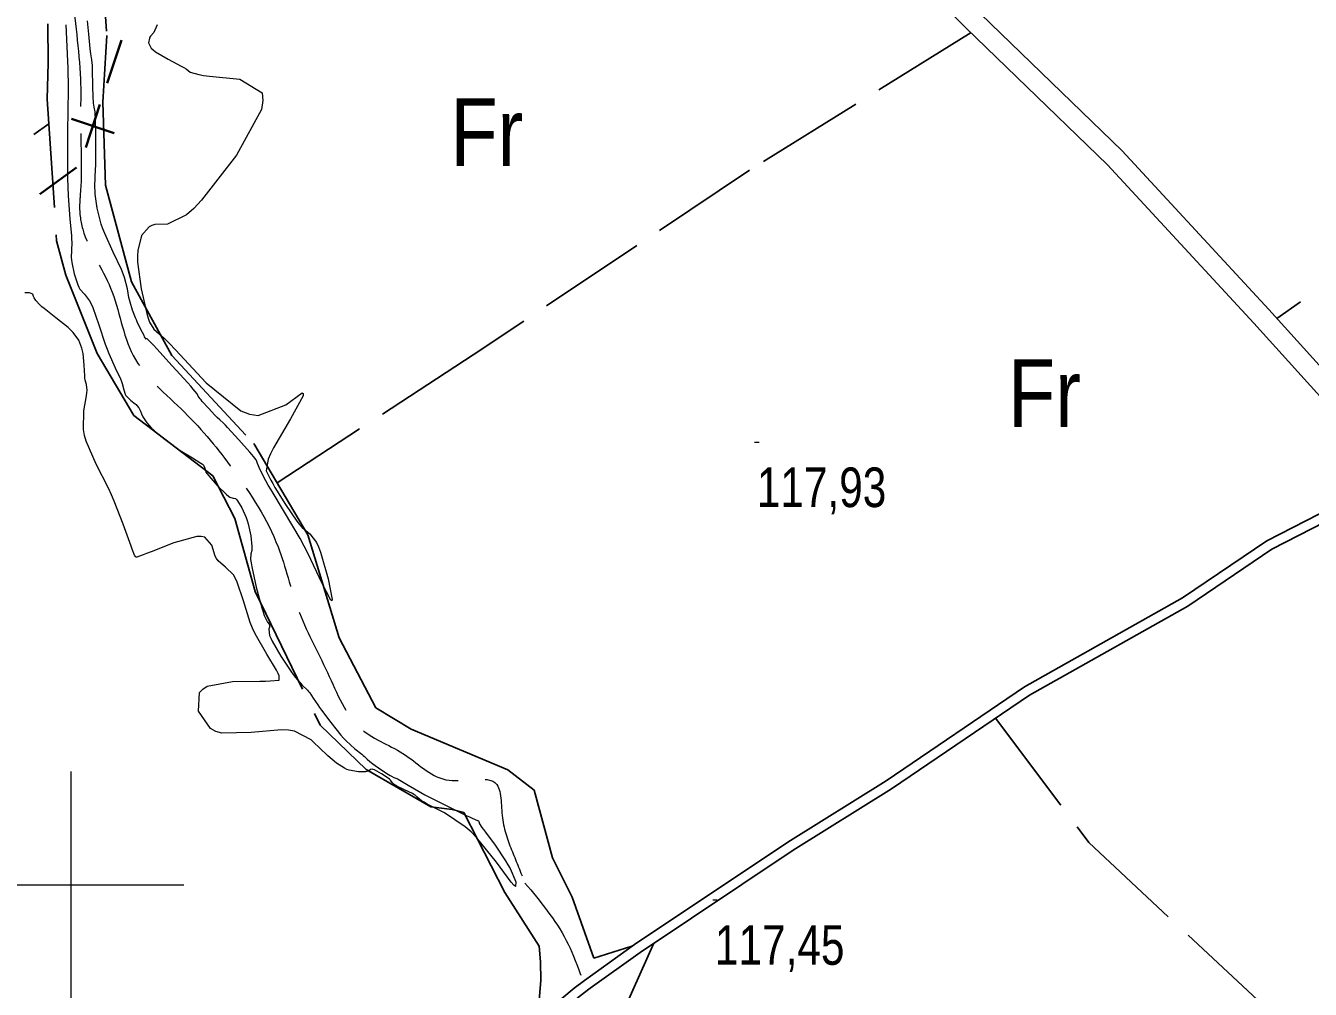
# Model space of a CAD drawing. Extents: x 483855 to 488461, y 4388206 to 4391419.
# Drawn here: x 486490 to 486774, y 4389476.9 to 4389689.8 of the extents above; entities that cross this region are included whole.
import ezdxf
from ezdxf.enums import TextEntityAlignment as Align

# ---------------------------------------------------------------- set-up
doc = ezdxf.new("R2010")
doc.units = 0
doc.header["$LTSCALE"] = 4
doc.linetypes.add('LONG_DASHED', pattern=[7.5, 6, -1.5])
for name, color, linetype, lineweight in [('1', 7, 'Continuous', 13), ('15', 7, 'LONG_DASHED', 13), ('25', 7, 'LONG_DASHED', 25), ('34', 7, 'Continuous', 35), ('36', 7, 'Continuous', 25), ('38', 7, 'Continuous', 25), ('7', 7, 'Continuous', 13), ('9', 7, 'Continuous', 13)]:
    doc.layers.add(name, color=color, linetype=linetype, lineweight=lineweight)
doc.layers.add('31', color=7, linetype='Continuous')

msp = doc.modelspace()

# ---------------------------------------------------------------- linework, layer by layer
at = {"layer": '1'}
for p, q in [((486500, 4389525), (486500, 4389475)), ((486475, 4389500), (486525, 4389500))]:
    msp.add_line(p, q, dxfattribs=at)
at = {"layer": '15'}
for points in [[(486492.68, 4389960.44), (486491.95, 4389948.36), (486491.53, 4389930.05), (486491.32, 4389921.58), (486491.04, 4389911.75), (486494.3, 4389888.5), (486502.5, 4389873.13), (486507.25, 4389860.99), (486507.49, 4389847.04), (486507.43, 4389840.29), (486506.92, 4389834.21), (486508.29, 4389820.18), (486511.17, 4389801.36), (486511.49, 4389786.96), (486511.82, 4389771.21), (486511.77, 4389754.33), (486510.14, 4389741.8), (486504.02, 4389727.16), (486501.64, 4389714.03), (486500.54, 4389697.67), (486502.15, 4389678.02), (486502.16, 4389668.5), (486502.11, 4389652.44), (486501.97, 4389650.72), (486502.65, 4389644.87), (486508.82, 4389631.83), (486513.8, 4389616.98), (486525.15, 4389604.4), (486535.89, 4389591.74), (486545.82, 4389574.65), (486550.2, 4389561), (486556.75, 4389546.91), (486564.34, 4389534.32), (486574.03, 4389528.64), (486583.64, 4389523.1), (486593.92, 4389522.44), (486595.43, 4389514.79), (486597.62, 4389507.3), (486600.4, 4389500.4)], [(486600.4, 4389500.4), (486609.53, 4389487.73), (486615.3, 4389473.18), (486624.1, 4389453.89), (486627.18, 4389436.63), (486631.67, 4389416.03), (486632.08, 4389397.56), (486631.95, 4389372.35), (486630.17, 4389353.19), (486626.74, 4389333.85), (486620.21, 4389319.31), (486618.97, 4389312.22), (486616.63, 4389302.9), (486615.3, 4389298.13), (486616.17, 4389293.83), (486619.18, 4389291.58), (486621.18, 4389290.55), (486622.68, 4389290.51), (486634.2, 4389286.38), (486638.07, 4389284.93), (486643.81, 4389278.03), (486647.56, 4389269.23), (486650.39, 4389259.78), (486653.99, 4389251.13), (486656.86, 4389240.47), (486657.77, 4389237.9), (486661.83, 4389229.76), (486671.61, 4389219.08), (486678.78, 4389212.29), (486683.98, 4389207.43), (486692.61, 4389198.65), (486703.14, 4389188.17), (486710.21, 4389183.18), (486715.1, 4389178.1), (486721.79, 4389169.75), (486729.66, 4389154.99), (486739.9, 4389124.93), (486746.35, 4389104.88), (486753.6, 4389089.16), (486760.79, 4389077.19), (486767, 4389065.18), (486770.68, 4389053.83), (486770.87, 4389043.77), (486770.89, 4389027.41), (486771.77, 4389015.38), (486774.63, 4389004.13), (486780.27, 4388993.03), (486790.86, 4388976.17), (486799.95, 4388962.27), (486807.15, 4388950.98), (486807.71, 4388946.54), (486807.28, 4388935.75), (486805.22, 4388922.9), (486805.98, 4388914.7), (486807.94, 4388900.77), (486816.17, 4388882.69), (486824.04, 4388864.93), (486829.16, 4388851.22), (486832.74, 4388836.04), (486834.17, 4388830.45), (486834.92, 4388824.88), (486836.06, 4388816.9), (486838.49, 4388803.4), (486845.1, 4388783.65), (486849.03, 4388767.64), (486849.62, 4388755.09)]]:
    msp.add_spline(points, degree=3, dxfattribs=at)
at = {"layer": '25'}
for points in [[(486497.71, 4389931.68), (486497.94, 4389909.51), (486508.42, 4389877.57), (486513.1, 4389859.2), (486514.85, 4389845.55), (486514.71, 4389840.15), (486514.13, 4389826.5), (486514.3, 4389815.77), (486517.05, 4389784.57), (486517.31, 4389761.99), (486517.12, 4389740.98), (486512.05, 4389723.2), (486506.21, 4389712.54), (486507.98, 4389687.63), (486507.1, 4389672.93), (486507.66, 4389654.55), (486513.4, 4389633.26), (486522.35, 4389616.92), (486540.46, 4389597.52), (486552.42, 4389577.36), (486559.36, 4389554.57)], [(487067.88, 4389846.57), (486994.66, 4389792.19), (486874.88, 4389707.53), (486820.98, 4389663.25), (486766.63, 4389625.09)], [(486494.92, 4389690.24), (486495.01, 4389681.61), (486494.8, 4389673.58), (486496.88, 4389642.31), (486498.92, 4389634.73), (486505.85, 4389617.42), (486513.97, 4389603.7), (486531.39, 4389590.38), (486536.29, 4389580.94), (486540.74, 4389564.81), (486555.11, 4389535.28), (486565.33, 4389525.47), (486579.6, 4389517.24), (486584.32, 4389516.65), (486586.88, 4389515.98), (486595.98, 4389498.29), (486603.58, 4389486.45), (486603.81, 4389483), (486603.89, 4389478.95), (486603.38, 4389472.65)], [(486699.01, 4389688.29), (486650.07, 4389657.89), (486588.98, 4389617.1), (486545.62, 4389588.83)], [(486324.69, 4389534.58), (486417.78, 4389614.65), (486495.16, 4389668.11)], [(486624.03, 4389486.41), (486615.66, 4389483.82), (486610.83, 4389497.3), (486606.48, 4389505.97), (486602.45, 4389520.93), (486596.64, 4389525.43), (486575.26, 4389534.4), (486567.43, 4389539.1), (486559.36, 4389554.57)], [(486704.45, 4389536.79), (486725.04, 4389509.32), (486766.5, 4389470.65), (486800.91, 4389432.23), (486842.58, 4389459.51), (486870.1, 4389476.12), (486894.57, 4389488.29)], [(486740.49, 4389136.17), (486732.86, 4389159.78), (486728.56, 4389170.47), (486719.43, 4389185.79), (486704.72, 4389197.06), (486679.97, 4389220.29), (486668.09, 4389233.58), (486662.62, 4389242.5), (486654.73, 4389273.54), (486647.4, 4389291.82), (486638.36, 4389296.25), (486627.83, 4389298.03), (486624.41, 4389302.1), (486624.83, 4389309.66), (486631.48, 4389337.33), (486639.15, 4389363.84), (486639.31, 4389386.87), (486638.43, 4389405.12), (486634.47, 4389425.56), (486632.21, 4389451.35), (486622.73, 4389473.28), (486628.89, 4389487.09)]]:
    msp.add_lwpolyline(points, dxfattribs=at)
at = {"layer": '34'}
for p, q in [((486508.04, 4389677.12), (486511.2, 4389686.61)), ((486503.3, 4389662.89), (486506.46, 4389672.38)), ((486509.62, 4389666.05), (486500.13, 4389669.21)), ((486493.16, 4389652.62), (486501.27, 4389658.47))]:
    msp.add_line(p, q, dxfattribs=at)
at = {"layer": '36'}
for points in [[(486573.3, 4389818.73), (486664.59, 4389729.76), (486701.09, 4389692.46), (486732.39, 4389662.19), (486764.81, 4389627.09), (486793.34, 4389595.58), (486828.71, 4389556.83), (486860.49, 4389521.58), (486879.69, 4389504.55), (486889.19, 4389496.62), (486900.68, 4389489.84), (486913.43, 4389477.11), (486933.6, 4389456.96), (486953.64, 4389433.43), (486986.75, 4389395.23)], [(486570.03, 4389815.48), (486697.95, 4389689.3), (486729.21, 4389659.07), (486761.53, 4389624.08), (486790.05, 4389592.58), (486825.42, 4389553.84), (486857.35, 4389518.41), (486876.78, 4389501.18), (486886.62, 4389492.97), (486897.93, 4389486.3), (486910.28, 4389473.96), (486930.33, 4389453.93), (486950.27, 4389430.53), (486983.41, 4389392.29)]]:
    msp.add_lwpolyline(points, dxfattribs=at)
at = {"layer": '38'}
for points in [[(486578.76, 4389457.48), (486603.48, 4389470.14), (486608.56, 4389474.89), (486611.25, 4389477.14), (486613.54, 4389478.88), (486624.62, 4389486.84), (486658.52, 4389509.44), (486680.26, 4389522.97), (486710.81, 4389543.71), (486745.77, 4389563.43), (486764.4, 4389576), (486784.49, 4389586.29), (486786.08, 4389589.25), (486789.99, 4389592.65)], [(486580.53, 4389454.68), (486604.78, 4389468.42), (486609.99, 4389473.27), (486612.59, 4389475.46), (486614.81, 4389477.15), (486625.85, 4389485.07), (486659.69, 4389507.63), (486681.44, 4389521.17), (486711.95, 4389541.88), (486746.9, 4389561.6), (486765.5, 4389574.14), (486786.08, 4389584.68), (486787.8, 4389587.9), (486791.46, 4389591.04)]]:
    msp.add_lwpolyline(points, dxfattribs=at)
at = {"layer": '7'}
for p, q in [((486651.15, 4389597.83), (486652.15, 4389597.83)), ((486641.9, 4389496.7), (486642.9, 4389496.7))]:
    msp.add_line(p, q, dxfattribs=at)
at = {"layer": '9'}
for points in [[(486525.86, 4389610.88), (486522.44, 4389614.67), (486519.01, 4389618.44), (486518.34, 4389619.15), (486517.8, 4389619.73), (486516.86, 4389620.63), (486516.75, 4389620.62), (486516.72, 4389620.61), (486516.7, 4389620.6), (486516.64, 4389620.58), (486516.45, 4389620.88), (486516.33, 4389621.09), (486516.2, 4389621.34), (486515.51, 4389622.7), (486514.71, 4389624.38), (486514.51, 4389624.85), (486514.31, 4389625.31), (486513.65, 4389626.99), (486513.11, 4389628.73), (486512.99, 4389629.23), (486512.87, 4389629.75), (486512.54, 4389631.71), (486511.89, 4389634.18), (486511.58, 4389635.02), (486511.21, 4389635.93), (486509.39, 4389639.78), (486507.51, 4389643.88), (486507.1, 4389644.94), (486506.74, 4389645.98), (486505.85, 4389649.48), (486505.43, 4389652.57), (486505.37, 4389653.35), (486505.33, 4389654.09), (486505.38, 4389656.51), (486505.53, 4389659.23), (486505.55, 4389660.16), (486505.56, 4389661.17), (486505.54, 4389665.48), (486505.45, 4389669.38), (486505.41, 4389670.15), (486505.38, 4389670.77), (486505.21, 4389671.85), (486505.05, 4389672.7), (486505.01, 4389673.18), (486504.98, 4389673.76), (486504.9, 4389676.74), (486504.84, 4389679.82), (486504.81, 4389680.47), (486504.78, 4389681.03), (486504.66, 4389682.3), (486504.47, 4389683.59), (486504.4, 4389684.15), (486504.32, 4389684.8), (486503.99, 4389687.92), (486503.68, 4389690.92)], [(486498.92, 4389689.98), (486499.25, 4389682), (486499.32, 4389680.47), (486499.37, 4389679.24), (486499.44, 4389677.28), (486499.41, 4389675.35), (486499.39, 4389674.14), (486499.37, 4389672.64), (486499.28, 4389664.8), (486499.29, 4389656.14), (486499.33, 4389654.13), (486499.4, 4389652.29), (486499.79, 4389647.05), (486500.15, 4389643.47), (486500.2, 4389642.68), (486500.23, 4389641.97), (486500.15, 4389640.16), (486500.11, 4389638.62), (486500.17, 4389638.08), (486500.25, 4389637.49), (486500.77, 4389634.99), (486501.55, 4389632.59), (486501.79, 4389632.08), (486502.04, 4389631.62), (486503.04, 4389630.52), (486504.17, 4389629.06), (486504.51, 4389628.38), (486504.86, 4389627.58), (486506.22, 4389623.72), (486507.64, 4389619.44), (486508.03, 4389618.38), (486508.42, 4389617.38), (486509.83, 4389614.22), (486510.97, 4389611.78), (486511.2, 4389611.22), (486511.39, 4389610.73), (486511.75, 4389609.38), (486512.05, 4389608.41), (486512.2, 4389608.15), (486512.38, 4389607.9), (486513.3, 4389607.03), (486514.24, 4389606.28), (486514.44, 4389606.09), (486514.61, 4389605.92), (486515.02, 4389605.4), (486515.26, 4389604.92), (486515.33, 4389604.78), (486515.39, 4389604.64), (486515.62, 4389604.08), (486515.94, 4389603.41), (486516.07, 4389603.2), (486516.21, 4389602.97), (486516.83, 4389602.07), (486517.88, 4389600.91), (486518.29, 4389600.52), (486518.75, 4389600.12)], [(486519.09, 4389690), (486518.34, 4389688.31), (486517.65, 4389687.54), (486517.51, 4389687.3), (486517.4, 4389687.05)], [(486517.4, 4389687.05), (486517.16, 4389686.06), (486517.78, 4389684.87), (486518.2, 4389684.48), (486518.73, 4389684.08), (486521.54, 4389682.43), (486524.43, 4389680.9), (486525.01, 4389680.57), (486525.49, 4389680.27), (486526.42, 4389679.54), (486528.29, 4389679.01), (486529.35, 4389678.85), (486530.66, 4389678.68), (486537.38, 4389677.99), (486542.3, 4389674.97), (486542.48, 4389673.32), (486542.14, 4389671.33), (486536.65, 4389661.19), (486528.92, 4389651.3), (486527.17, 4389649.46), (486525.6, 4389648.01), (486521.35, 4389645.99), (486518.57, 4389645.92), (486517.92, 4389645.69), (486517.32, 4389645.37), (486515.62, 4389643.47), (486514.8, 4389640.15), (486514.75, 4389638.94), (486514.79, 4389637.6), (486515.59, 4389631.71), (486516.83, 4389626.25), (486517.14, 4389625.18), (486517.43, 4389624.3), (486518.38, 4389622.75), (486520.67, 4389620.75), (486521.81, 4389619.6), (486523.17, 4389618.18), (486529.91, 4389610.91), (486537.59, 4389604.71), (486539.54, 4389603.97), (486541.41, 4389603.66), (486547.55, 4389606.05), (486551.15, 4389608.71), (486551.41, 4389608.56), (486551.37, 4389608.03), (486548.58, 4389602.94), (486544.81, 4389596.56), (486544.14, 4389595.22), (486543.63, 4389594.07), (486543.17, 4389591.44), (486544.2, 4389589.44), (486544.64, 4389588.67), (486545.14, 4389587.82), (486547.49, 4389584), (486550, 4389580.33), (486550.6, 4389579.58), (486551.16, 4389578.94), (486552.85, 4389577.58), (486554.34, 4389575.67), (486554.78, 4389574.69), (486555.23, 4389573.5), (486556.93, 4389567.57), (486557.79, 4389563.05), (486557.7, 4389562.75), (486557.48, 4389562.87), (486555.5, 4389566.75), (486552.48, 4389573.15), (486551.6, 4389574.85), (486550.7, 4389576.53), (486547.28, 4389582.37), (486544.29, 4389587.24), (486543.65, 4389588.32), (486543.11, 4389589.27), (486541.85, 4389591.71), (486541.29, 4389593.06), (486541.18, 4389593.32), (486541.1, 4389593.54), (486540.99, 4389593.93), (486540.43, 4389594.65), (486540.06, 4389595.07), (486539.6, 4389595.59), (486537.17, 4389598.3), (486534.67, 4389601.02), (486534.17, 4389601.55), (486533.76, 4389601.98), (486532.93, 4389602.76), (486532.37, 4389603.24), (486532.12, 4389603.49), (486531.83, 4389603.79), (486530.43, 4389605.29), (486529.07, 4389606.82), (486528.8, 4389607.13), (486528.57, 4389607.4), (486528.17, 4389607.97), (486528.07, 4389608.22), (486528.04, 4389608.28), (486528.02, 4389608.33), (486527.94, 4389608.51), (486527.05, 4389609.54), (486526.52, 4389610.14), (486525.86, 4389610.88)], [(486503.61, 4389609.26), (486503.49, 4389610.51), (486503.2, 4389611.53), (486503.13, 4389611.97), (486503.08, 4389612.47), (486502.94, 4389614.82), (486502.72, 4389617.36), (486502.6, 4389617.97), (486502.47, 4389618.56), (486501.79, 4389620.35), (486500.51, 4389622.06), (486500, 4389622.58), (486499.41, 4389623.13), (486496.73, 4389625.31), (486494.13, 4389627.3), (486493.6, 4389627.73), (486493.16, 4389628.12), (486492.25, 4389629.07), (486491.93, 4389629.66), (486491.86, 4389629.82), (486491.8, 4389629.97), (486491.63, 4389630.48), (486490.85, 4389630.78), (486490.4, 4389630.79), (486489.84, 4389630.77)], [(486597.12, 4389503.57), (486598.4, 4389500.64), (486598.32, 4389499.61), (486597.93, 4389499.95), (486597.39, 4389500.56), (486594.11, 4389505), (486589.72, 4389510.45), (486588.48, 4389511.69), (486587.22, 4389512.81), (486582.6, 4389515.9), (486578.81, 4389517.84), (486578.09, 4389518.24), (486577.5, 4389518.59), (486576.57, 4389519.34), (486576.13, 4389519.81), (486575.86, 4389519.98), (486575.53, 4389520.17), (486573.8, 4389520.99), (486572.07, 4389521.81), (486571.74, 4389522), (486571.48, 4389522.16), (486571.06, 4389522.62), (486570.7, 4389523.12), (486570.46, 4389523.31), (486570.18, 4389523.53), (486568.66, 4389524.54), (486567.14, 4389525.39), (486566.85, 4389525.51), (486566.62, 4389525.58), (486566.23, 4389525.45), (486565.81, 4389525.1), (486565.55, 4389525.04), (486565.23, 4389524.99), (486563.57, 4389524.98), (486561.58, 4389525.32), (486561.05, 4389525.51), (486560.53, 4389525.74), (486558.73, 4389526.88), (486556.82, 4389528.52), (486556.23, 4389529.06), (486555.61, 4389529.64), (486553.13, 4389532.06), (486549.48, 4389533.92), (486548.13, 4389534.15), (486546.62, 4389534.26), (486539.9, 4389533.64), (486533.43, 4389533.49), (486532.07, 4389533.9), (486530.89, 4389534.51), (486528.22, 4389538.35), (486528.49, 4389542.47), (486529.17, 4389543.26), (486530.12, 4389543.9), (486535.75, 4389544.94), (486541.81, 4389545.01), (486543.03, 4389545.03), (486544.05, 4389545.06), (486546.07, 4389545.18), (486546.09, 4389546.16), (486545.85, 4389546.72), (486545.5, 4389547.41), (486543.33, 4389550.96), (486540.78, 4389555.43), (486540.19, 4389556.7), (486539.66, 4389557.99), (486538.15, 4389562.74), (486536.82, 4389566.84), (486536.41, 4389567.71), (486535.97, 4389568.46), (486534.19, 4389570.21), (486532.57, 4389571.57), (486532.22, 4389572.07), (486531.92, 4389572.62), (486531.22, 4389575.06), (486529.67, 4389576.83), (486528.84, 4389576.96), (486527.84, 4389576.93), (486522.77, 4389575.54), (486517.74, 4389573.58), (486516.77, 4389573.21), (486515.97, 4389572.9), (486514.61, 4389572.38), (486514.42, 4389572.42), (486514.37, 4389572.47), (486514.31, 4389572.53), (486514.12, 4389572.86), (486513.61, 4389574.16), (486513.36, 4389574.84), (486513.07, 4389575.65), (486511.6, 4389579.72), (486509.61, 4389584.76), (486508.98, 4389586.18), (486508.31, 4389587.62), (486505.61, 4389592.92), (486503.42, 4389598.01), (486503.07, 4389599.31), (486502.83, 4389600.57), (486502.91, 4389604.76), (486503.49, 4389608.02), (486503.57, 4389608.69), (486503.61, 4389609.26)], [(486518.75, 4389600.12), (486520.84, 4389598.42), (486523.25, 4389596.65), (486523.92, 4389596.2), (486524.57, 4389595.77), (486526.93, 4389594.34), (486528.77, 4389593.19), (486529.1, 4389592.93), (486529.35, 4389592.7), (486529.61, 4389592.08), (486529.89, 4389591.21), (486530.16, 4389590.83), (486530.5, 4389590.38), (486532.4, 4389588.24), (486534.42, 4389586.25), (486534.84, 4389585.9), (486535.19, 4389585.64), (486535.93, 4389585.42), (486536.42, 4389585.32), (486536.62, 4389585.12), (486536.83, 4389584.86), (486537.8, 4389583.32), (486538.8, 4389581.15), (486539.02, 4389580.48), (486539.23, 4389579.79), (486539.79, 4389577.09), (486540.05, 4389574.73), (486540.06, 4389574.26), (486540.06, 4389573.87), (486539.81, 4389573.13), (486539.76, 4389571.87), (486539.86, 4389571.15), (486540.02, 4389570.28), (486541.02, 4389565.77), (486542.23, 4389561.2), (486542.51, 4389560.29), (486542.77, 4389559.52), (486543.51, 4389558.03), (486543.92, 4389557.49), (486543.96, 4389557.32), (486543.98, 4389557.14), (486543.79, 4389556.45), (486543.96, 4389555.1), (486544.2, 4389554.51), (486544.53, 4389553.82), (486546.44, 4389550.55), (486548.67, 4389547.21), (486549.2, 4389546.47), (486549.7, 4389545.82), (486551.18, 4389544.14), (486552.32, 4389543.01), (486552.59, 4389542.7), (486552.85, 4389542.39), (486553.62, 4389541.25), (486554.62, 4389539.73), (486555.01, 4389539.17), (486555.45, 4389538.56), (486557.46, 4389535.83), (486559.71, 4389533.04), (486560.29, 4389532.39), (486560.86, 4389531.79), (486562.8, 4389530.05), (486564.33, 4389528.85), (486564.64, 4389528.59), (486564.91, 4389528.36), (486565.49, 4389527.79), (486566.13, 4389527.22), (486566.43, 4389526.99), (486566.78, 4389526.72), (486568.53, 4389525.5), (486570.26, 4389524.37), (486570.6, 4389524.15), (486570.89, 4389523.98), (486571.45, 4389523.74), (486572.05, 4389523.51), (486572.36, 4389523.34), (486572.73, 4389523.13), (486574.61, 4389522.01), (486577.37, 4389520.42), (486578.3, 4389519.91), (486579.3, 4389519.38), (486583.54, 4389517.23), (486587.38, 4389515.35), (486588.13, 4389514.99), (486588.76, 4389514.7), (486589.88, 4389514.23), (486590.09, 4389514.18), (486590.13, 4389514.15), (486590.17, 4389514.12), (486590.24, 4389513.96), (486590.27, 4389513.78), (486590.28, 4389513.73), (486590.29, 4389513.68), (486590.34, 4389513.5), (486590.9, 4389512.67), (486591.24, 4389512.2), (486591.65, 4389511.63), (486593.8, 4389508.74), (486596.12, 4389505.33), (486596.65, 4389504.44), (486597.12, 4389503.57)]]:
    msp.add_lwpolyline(points, dxfattribs=at)

# ---------------------------------------------------------------- texts
at = {"layer": '31', "width": 0.85}
for p in [(486591.99, 4389658.8), (486715.26, 4389601.14)]:
    msp.add_text('Fr', height=15, dxfattribs=at).set_placement(p, align=Align.CENTER)
at = {"layer": '7', "width": 0.8}
for s, p in [('117,93', (486651.65, 4389583.46)), ('117,45', (486642.4, 4389482.33))]:
    msp.add_text(s, height=8.75, dxfattribs=at).set_placement(p)

doc.saveas('drawing.dxf')
